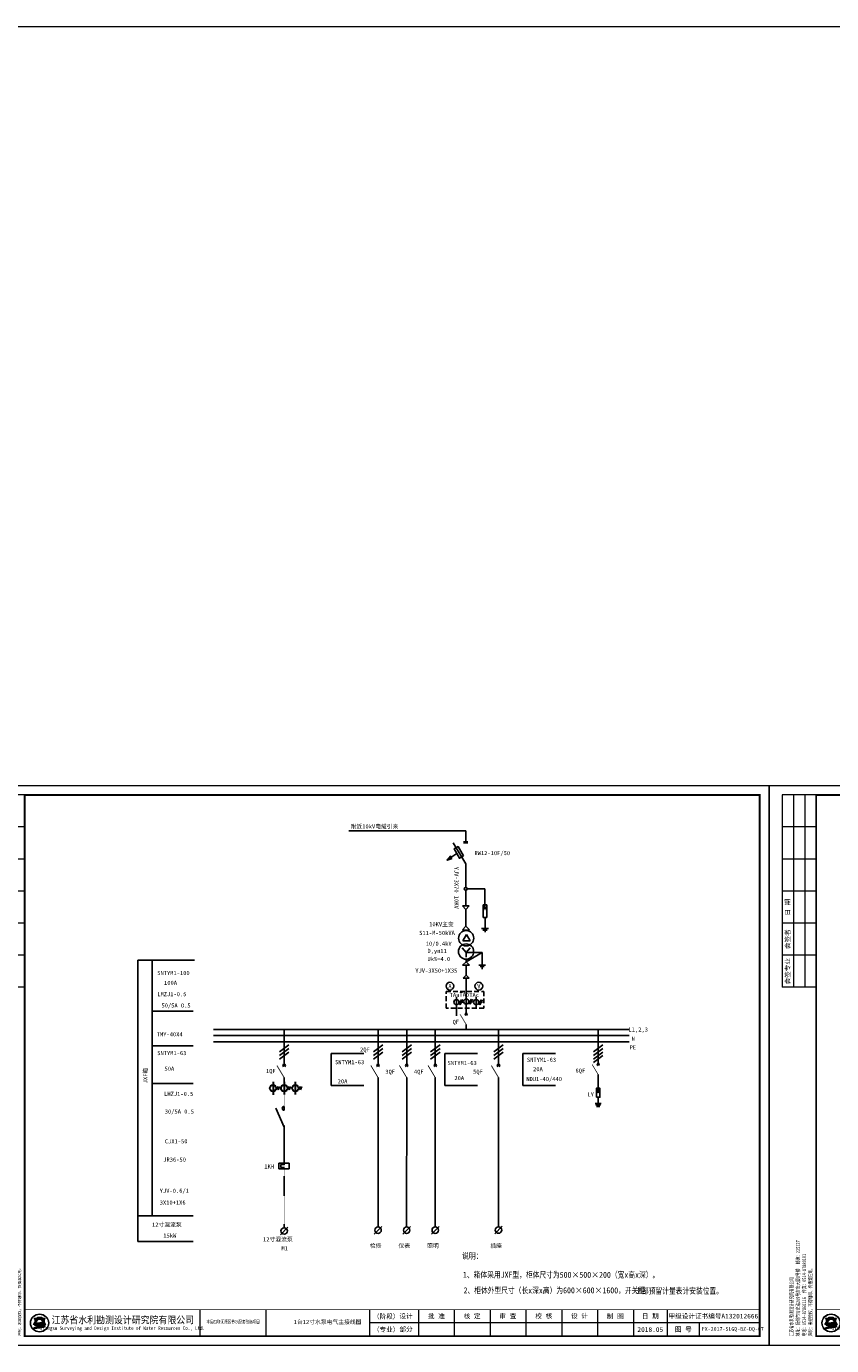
# Model space of a CAD drawing. Extents: x -27255 to 1448651, y 31034 to 8081248.
# Tile 423 of 580: x 585154 to 585582, y 3866559 to 3867259. Entities that reach past the tile are written whole.
import ezdxf
from ezdxf.enums import TextEntityAlignment as Align

# ---------------------------------------------------------------- set-up
doc = ezdxf.new("R2010")
doc.units = 0
for name, pattern in [('DASHED', [19.049999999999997, 12.7, -6.35]), ('DASHED2', [0.375, 0.25, -0.125]), ('常规', [20, 10, 0, 10])]:
    doc.linetypes.add(name, pattern=pattern)
doc.layers.get('0').update_dxf_attribs({"linetype": 'CONTINUOUS'})
for name, color, linetype, lineweight in [('0.09标注线', 3, 'CONTINUOUS', 9), ('0.13文字', 3, 'CONTINUOUS', 13), ('2', 61, 'CONTINUOUS', 30), ('图框', 7, 'CONTINUOUS', 20), ('轮廓线', 1, 'CONTINUOUS', 30)]:
    doc.layers.add(name, color=color, linetype=linetype, lineweight=lineweight)
doc.layers.add('DQ', color=3, linetype='CONTINUOUS')
doc.layers.add('WZ', color=2, linetype='CONTINUOUS')
doc.styles.add('-仿宋_GB2312', font='FangSong_GB2312.ttf')
doc.styles.add('LYJFS', font='times.ttf', dxfattribs={"width": 0.7})
doc.styles.add('仿宋', font='FangSong_GB2312.ttf', dxfattribs={"width": 0.7})
doc.styles.add('宋体', font='FangSong_GB2312.ttf')

# ---------------------------------------------------------------- blocks, each defined once
blk = doc.blocks.new('SYMB2_M_PWF59')
for p, q in [((2.062783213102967, 0.6563054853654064), (2.937216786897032, -0.6563054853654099)), ((2.142277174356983, -0.6563054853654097), (2.921317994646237, 0.6563054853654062))]:
    blk.add_line(p, q)
at = {"color": 7}
for p, q in [((2.5, -1.8e-15), (0, -1.2e-15)), ((10, -3.7e-15), (7.5, -3.1e-15))]:
    blk.add_line(p, q, dxfattribs=at)
at = {"const_width": 0.35}
blk.add_lwpolyline([(7.5, -3.1e-15), (2.5, -3.000000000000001)], dxfattribs=at)
blk = doc.blocks.new('SYMB1_S_7220301')
blk.add_hatch(color=256).paths.add_polyline_path([(-0.0335169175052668, -7.492250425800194), (0.7137011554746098, -5.025703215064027), (-0.748247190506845, -5.025703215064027)])
for p, q in [((-1.607693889e-07, -3.752284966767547), (-1.607693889e-07, 0)), ((0.7137011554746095, -5.025703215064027), (-0.7482471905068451, -5.025703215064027)), ((-0.7482471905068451, -5.025703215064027), (-0.033516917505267, -7.492250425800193)), ((-0.033516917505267, -7.492250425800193), (0.7137011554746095, -5.025703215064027))]:
    blk.add_line(p, q)
at = {"color": 7}
blk.add_lwpolyline([(-1.500000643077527, -11.22718653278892), (1.499999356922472, -11.22718677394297), (1.499999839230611, -3.752285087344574), (-1.500000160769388, -3.752284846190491)], close=True, dxfattribs=at)
for points in [[(-0.0172730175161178, -5.025703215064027), (-0.0172729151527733, -3.752284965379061)], [(-2.5, -16.25), (0, -16.25)], [(0, -17.5), (-1.875, -17.5), (0, -17.5)], [(-1.25, -18.75), (0, -18.75), (1.25, -18.75)], [(1.023146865e-07, -11.227186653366), (1.023146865e-07, -14.977186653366)], [(0, -16.25), (0, -15)], [(0, -16.25), (2.5, -16.25)], [(0, -17.5), (1.875, -17.5), (0, -17.5)]]:
    blk.add_lwpolyline(points)
blk = doc.blocks.new('SYMB2_S_PWF29')
at = {"xscale": 0.5, "yscale": 0.5, "zscale": 0.5}
blk.add_blockref('SYMB1_S_7220301', (-0.0048985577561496, 0.0063798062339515), dxfattribs=at)
blk = doc.blocks.new('SYMB2_S_PWF23')
for p, q in [((0, -1.299999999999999), (0, 0)), ((1.414213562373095, -1.085786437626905), (-1.414213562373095, -3.914213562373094))]:
    blk.add_line(p, q)
blk.add_circle((0, -2.5), 1.199999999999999)
blk = doc.blocks.new('SYMB2_M_PWF115')
for p, q in [((0, -2.36803407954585), (0, 0)), ((0, -7.36803407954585), (0, -10))]:
    blk.add_line(p, q)
blk.add_lwpolyline([(-2.5, -4.86803407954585, 0.9999999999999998), (2.5, -4.86803407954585, 0.9999999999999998), (-2.5, -4.86803407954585, 1)], format="xyb")
for points in [[(0, -2.36803407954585), (0, -7.36803407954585)], [(2.496489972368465, -5.011089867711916), (6.248590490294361, -5.023573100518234)], [(2.498590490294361, -7.523573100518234), (4.998590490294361, -2.523573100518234)], [(3.748590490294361, -7.523573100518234), (6.248590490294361, -2.523573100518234)]]:
    blk.add_lwpolyline(points)
blk = doc.blocks.new('d4trtg')
h = blk.add_hatch(color=152)
h.dxf.hatch_style = 1
h.paths.add_polyline_path([(654246.3193193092, 3899725.409078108, 1), (654149.4769673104, 3899725.409078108, 1)])
h.paths.add_polyline_path([(654244.689577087, 3899725.409078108, 1), (654151.1067095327, 3899725.409078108, 1)], flags=16)
h = blk.add_hatch(color=152)
h.dxf.hatch_style = 1
edge = h.paths.add_edge_path()
edge.add_arc((654216.7300615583, 3899701.144012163), 14.62686968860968, 43.31770961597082, 70.37003522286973)
edge.add_arc((654202.9245894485, 3899662.43781051), 55.72140833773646, 70.37003522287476, 84.52854590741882)
edge.add_arc((654197.052297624, 3899601.131590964), 117.3082280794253, 84.5285459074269, 95.17746754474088)
edge.add_arc((654198.4691254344, 3899704.113250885), 18.32576248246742, 111.7965680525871, 130.9174013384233, ccw=False)
edge.add_arc((654217.4394684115, 3899656.675769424), 69.41576698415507, 98.84274785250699, 111.79656805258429, ccw=False)
edge.add_arc((654228.1102754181, 3899588.085080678), 138.8315339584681, 95.21036804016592, 98.84274785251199, ccw=False)
edge.add_ellipse((654197.8981433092, 3899728.334977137), major_axis=(-17.7501498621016, 0), ratio=0.8776980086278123, start_angle=172.6538623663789, end_angle=176.9129867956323)
edge.add_arc((654213.8325542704, 3899624.955280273), 102.5563365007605, 88.99992913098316, 98.52267106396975)
edge.add_arc((654209.8965974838, 3899651.220285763), 75.99805588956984, 98.5226710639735, 116.8491039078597)
edge.add_arc((654181.1331357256, 3899708.041207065), 12.31168505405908, 116.8491039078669, 139.2900683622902)
edge.add_arc((654173.2830714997, 3899714.795695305), 1.955690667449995, 139.2900683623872, 263.050638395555)
edge.add_arc((654175.1158058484, 3899729.831970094), 17.10324739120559, 263.0506383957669, 272.136251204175)
edge.add_arc((654186.8001782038, 3899416.594006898), 296.3525647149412, 88.46268833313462, 92.13625120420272, ccw=False)
edge.add_arc((654193.3818121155, 3899661.833379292), 51.02489061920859, 68.07113774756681, 88.46268833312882, ccw=False)
edge.add_arc((654234.506227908, 3899496.08092722), 214.2253735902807, 95.91294384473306, 98.79521578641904)
edge.add_arc((654220.8241236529, 3899584.51078353), 124.7433113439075, 98.79521578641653, 117.8496747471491)
edge.add_arc((654806.2087627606, 3897318.850026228), 2461.597634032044, 104.7703900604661, 105.15790668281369, ccw=False)
edge.add_line((654178.6340996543, 3899699.104834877), (654170.5934602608, 3899695.844113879))
edge.add_arc((654384.3496151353, 3898723.49134639), 995.5709910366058, 100.90627282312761, 102.39834375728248, ccw=False)
edge.add_line((654195.9846486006, 3899701.080338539), (654189.8745459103, 3899699.193213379))
edge.add_arc((654166.7652083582, 3899985.305806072), 287.044347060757, 274.6177604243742, 279.6944367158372)
edge.add_arc((654207.3949546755, 3899747.472955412), 45.76599921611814, 279.694436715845, 287.6119267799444)
edge.add_arc((654216.243616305, 3899719.598572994), 16.52082853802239, 287.6119267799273, 311.5140981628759)
edge.add_arc((654225.3686800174, 3899709.289677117), 2.753471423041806, 311.5140981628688, 403.3177096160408)
edge = h.paths.add_edge_path()
edge.add_arc((654242.1391779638, 3899736.786777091), 20.67819482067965, 138.9741968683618, 204.1180883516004, ccw=False)
edge.add_line((654226.5392573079, 3899750.359920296), (654209.5567490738, 3899750.359920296))
edge.add_line((654209.5567490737, 3899750.359920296), (654209.5567490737, 3899756.23053299))
edge.add_line((654209.5567490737, 3899756.23053299), (654186.2395375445, 3899756.23053299))
edge.add_line((654186.2395375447, 3899756.23053299), (654186.2395375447, 3899750.359920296))
edge.add_line((654186.2395375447, 3899750.359920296), (654169.2570293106, 3899750.359920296))
edge.add_arc((654153.6571086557, 3899736.786777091), 20.67819482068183, -24.118088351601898, 41.0258031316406, ccw=False)
edge.add_arc((654138.2813983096, 3899743.670490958), 37.52449961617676, 314.34412131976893, 335.8819116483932, ccw=False)
edge.add_arc((654157.8406418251, 3899747.198545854), 31.08765203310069, 282.3877277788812, 290.1465811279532)
edge.add_arc((654127.1774852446, 3899830.778947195), 120.1152469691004, 290.1465811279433, 296.6495194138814)
edge.add_ellipse((654197.8981433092, 3899728.334977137), major_axis=(-17.7501498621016, 0), ratio=0.8776980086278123, start_angle=176.9129867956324, end_angle=378.37473811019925, ccw=False)
edge.add_ellipse((654197.8981433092, 3899728.334977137), major_axis=(-17.7501498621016, 0), ratio=0.8776980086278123, start_angle=172.653862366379, end_angle=176.9129867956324, ccw=False)
edge.add_ellipse((654197.8981433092, 3899728.334977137), major_axis=(-17.7501498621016, 0), ratio=0.8776980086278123, start_angle=161.6252618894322, end_angle=172.653862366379, ccw=False)
edge.add_arc((654268.6188013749, 3899830.778947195), 120.1152469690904, 243.3504805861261, 249.853418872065)
edge.add_arc((654237.9556447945, 3899747.198545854), 31.08765203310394, 249.8534188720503, 257.61227222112)
edge.add_arc((654257.5148883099, 3899743.670490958), 37.52449961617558, 204.1180883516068, 225.6558786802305, ccw=False)
at = {"lineweight": 0}
for p, q in [((653868.4004973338, 3899605.327936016), (653868.4004973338, 3902577.336202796)), ((653868.4004973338, 3902577.336202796), (658071.2404705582, 3902577.336202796)), ((658071.2404705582, 3902577.336202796), (658071.2404705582, 3899605.327936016)), ((658021.2066613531, 3899725.409078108), (655949.806960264, 3899725.409078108)), ((658071.2404705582, 3899605.327936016), (653868.4004973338, 3899605.327936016))]:
    blk.add_line(p, q, dxfattribs=at)
for p, q in [((654118.5695433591, 3902527.302393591), (653938.4478302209, 3902527.302393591)), ((653938.4478302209, 3902527.302393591), (653938.4478302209, 3901506.612685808)), ((653998.488401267, 3902527.302393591), (653998.488401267, 3901506.612685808)), ((654058.528972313, 3902527.302393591), (654058.528972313, 3901506.612685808)), ((654118.5695433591, 3902357.187442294), (653938.4478302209, 3902357.187442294)), ((654118.5695433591, 3902187.072490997), (653938.4478302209, 3902187.072490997)), ((654118.5695433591, 3902016.9575397), (653938.4478302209, 3902016.9575397)), ((654118.5695433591, 3901846.842588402), (653938.4478302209, 3901846.842588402)), ((654118.5695433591, 3901676.727637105), (653938.4478302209, 3901676.727637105)), ((654118.5695433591, 3901506.612685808), (653938.4478302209, 3901506.612685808)), ((655049.1983945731, 3899795.456410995), (655049.1983945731, 3899655.361745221)), ((655399.4350590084, 3899795.456410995), (655399.4350590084, 3899655.361745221)), ((655949.806960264, 3899795.456410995), (655949.806960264, 3899655.361745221)), ((656209.9827681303, 3899795.456410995), (656209.9827681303, 3899655.361745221)), ((656400.1112431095, 3899795.456410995), (656400.1112431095, 3899655.361745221)), ((656590.2397180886, 3899795.456410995), (656590.2397180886, 3899655.361745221)), ((656780.3681930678, 3899795.456410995), (656780.3681930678, 3899655.361745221)), ((656970.496668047, 3899795.456410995), (656970.496668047, 3899655.361745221)), ((657160.6251430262, 3899795.456410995), (657160.6251430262, 3899655.361745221)), ((657350.7536180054, 3899795.456410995), (657350.7536180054, 3899655.361745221)), ((657530.8753311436, 3899795.456410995), (657530.8753311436, 3899655.361745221)), ((657700.9902824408, 3899725.409078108), (657700.9902824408, 3899655.361745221))]:
    blk.add_line(p, q)
at = {"lineweight": 0, "const_width": 10.0067618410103}
blk.add_lwpolyline([(654118.5695433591, 3902527.302393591), (658021.2066613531, 3902527.302393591), (658021.2066613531, 3899655.361745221), (654118.5695433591, 3899655.361745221)], close=True, dxfattribs=at)
at = {"lineweight": 0, "const_width": 4.002704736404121}
blk.add_lwpolyline([(658021.2066613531, 3899795.456410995), (654118.5695433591, 3899795.456410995)], dxfattribs=at)
at = {"color": 152}
for points in [[(654181.0529832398, 3899723.423913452, -0.02838203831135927), (654168.5479460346, 3899718.013005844, -0.03386732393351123), (654164.5097554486, 3899716.834668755, 0.09425397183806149), (654172.5302050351, 3899728.337281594, 0.2921547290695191), (654169.2570293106, 3899750.359920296), (654186.2395375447, 3899750.359920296), (654186.2395375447, 3899756.23053299), (654209.5567490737, 3899756.23053299), (654209.5567490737, 3899750.359920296), (654226.5392573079, 3899750.359920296, 0.29215472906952), (654223.2660815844, 3899728.337281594, 0.09425397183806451), (654231.2865311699, 3899716.834668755, -0.03386732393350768), (654227.2483405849, 3899718.013005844, -0.02838203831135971), (654214.7433033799, 3899723.423913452)], [(654215.6225359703, 3899727.495994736, 0.04157472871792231), (654198.6336295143, 3899726.379117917, 0.08013502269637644), (654175.5726574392, 3899719.025681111, 0.09823132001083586), (654171.8006163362, 3899716.071255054, 0.599439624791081), (654173.0464484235, 3899712.85437217, 0.03966424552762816), (654175.7533461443, 3899712.7406093, -0.01603031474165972), (654194.7507043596, 3899712.839904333, -0.08921046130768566), (654212.4373190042, 3899709.166529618, 0.01257694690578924), (654201.7504573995, 3899707.787257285, 0.08333285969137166), (654162.549863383, 3899694.805861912, -0.001690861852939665), (654178.6340996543, 3899699.104834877), (654170.5934602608, 3899695.844113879, -0.006510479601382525), (654195.9846486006, 3899701.080338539), (654189.8745459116, 3899699.193213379, 0.02215480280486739), (654215.101659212, 3899702.360502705, 0.03456031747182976), (654221.242295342, 3899703.852113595, 0.1046726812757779), (654227.1936927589, 3899707.227897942, 0.4234638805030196), (654227.3719977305, 3899711.178677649, 0.1185893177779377), (654221.6438736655, 3899714.920795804, 0.06185687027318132), (654208.2376153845, 3899717.905342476, 0.04649815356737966), (654186.4662944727, 3899717.961197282, -0.08362449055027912), (654191.6645458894, 3899721.128869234, -0.05658197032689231), (654206.7686614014, 3899725.266458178, -0.01585057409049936), (654215.5025964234, 3899726.342960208)]]:
    blk.add_lwpolyline(points, format="xyb", dxfattribs=at)
for radius in [48.42117599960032, 46.79143377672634]:
    blk.add_circle((654197.8981433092, 3899725.409078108), radius, dxfattribs=at)
blk.add_arc((654217.4394684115, 3899656.675769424), 69.41576698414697, 98.8427478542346, 111.796568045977, dxfattribs=at)
for start_param, end_param in [(2.820892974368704, 6.603884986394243), (3.013378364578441, 3.087714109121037)]:
    blk.add_ellipse((654197.8981433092, 3899728.334977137), major_axis=(-17.7501498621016, 0), ratio=0.8776980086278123, start_param=start_param, end_param=end_param, dxfattribs=at)
at = {"style": '宋体'}
for s, height, width, p in [('江苏省水利勘测设计研究院有限公司', 37.52535690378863, 0.9, (654640.1952124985, 3899742.929376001)), ('Jiangsu Surveying and Design Institute of Water Resources Co., Ltd.', 20.0135236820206, 0.8, (654638.4727689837, 3899695.522921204)), ('丰县四联河灌区节水配套改造项目', 18.01217131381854, 0.75, (655225.535190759, 3899732.299860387))]:
    blk.add_text(s, height=height, dxfattribs=dict(at, width=width)).set_placement(p, align=Align.MIDDLE)
at = {"style": 'LYJFS'}
for s, p in [('（阶段）', (656038.2059940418, 3899760.432744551)), ('（专业）', (656038.2059940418, 3899690.385411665))]:
    blk.add_text(s, height=25.01690460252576, dxfattribs=at).set_placement(p, align=Align.MIDDLE_CENTER)
at = {"style": '仿宋'}
blk.add_text('2018.05', height=25.01690460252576, dxfattribs=at).set_placement((657440.8144745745, 3899690.385411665), align=Align.MIDDLE)
at = {"rotation": 90}
for s, insert, char_height, attachment_point, style in [('日 期', (653968.468115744, 3901931.900064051), 25.01690460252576, 5, '宋体'), ('会签者', (653968.468115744, 3901761.785112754), 25.01690460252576, 5, '宋体'), ('会签专业', (653968.468115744, 3901591.670161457), 25.01690460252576, 5, '宋体'), ('江苏省水利勘测设计研究院有限公司\\P地址：扬州市吉安路209号吉安大厦1号楼  邮编：225127\\P电话：0514-87860116  传真：0514-87889101\\P声明：未经授权，不得翻印、传播或它用。', (654101.5093347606, 3899654.544439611), 20.0135236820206, 7, '仿宋')]:
    blk.add_mtext(s, dxfattribs=dict(at, insert=insert, char_height=char_height, attachment_point=attachment_point, style=style))
at = {"char_height": 25.01690460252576, "attachment_point": 5, "style": '宋体'}
for s, insert in [('设计', (656143.9596908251, 3899760.432744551)), ('批 准', (656305.0470056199, 3899760.432744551)), ('核 定', (656494.550057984, 3899760.154778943)), ('审 查', (656684.609041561, 3899760.165426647)), ('校 核', (656875.0849735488, 3899760.865852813)), ('设 计', (657065.2829399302, 3899761.366681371)), ('制 图', (657254.8554836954, 3899760.211836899)), ('日 期', (657440.8144745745, 3899760.432744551)), ('甲级设计证书编号A132012666', (657776.0409962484, 3899760.432744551)), ('部分', (656143.9596908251, 3899690.385411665)), ('图 号', (657615.9328067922, 3899690.385411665))]:
    blk.add_mtext(s, dxfattribs=dict(at, insert=insert))

msp = doc.modelspace()

# ---------------------------------------------------------------- hatches: boundary and pattern name
at = {"layer": 'DQ'}
h = msp.add_hatch(dxfattribs=at)
h.set_pattern_fill('U', scale=0.03584, style=0, pattern_type=0)
h.set_pattern_definition([(0, (513232.751887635, 3841763.283815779), (0, 0.03584), [])])
h.paths.add_polyline_path([(585380.1369326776, 3866817.493738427), (585379.3549221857, 3866818.855584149), (585377.4770839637, 3866816.640629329)])
msp.add_hatch(color=7, dxfattribs=at).paths.add_polyline_path([(585398.7656514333, 3866791.906675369), (585396.7811514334, 3866791.906675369), (585397.7738778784, 3866789.843905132)])

# ---------------------------------------------------------------- linework, layer by layer
at = {"color": 7}
for p, q in [((585387.508463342, 3866832.203162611), (585325.4847306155, 3866832.203162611)), ((585387.508463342, 3866832.203162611), (585387.508463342, 3866826.267931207)), ((585387.778533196, 3866754.030929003), (585387.7785340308, 3866736.576931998)), ((585387.7785337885, 3866744.270600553), (585387.7785337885, 3866748.096688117)), ((585382.5794615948, 3866738.635130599), (585382.5794615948, 3866734.141029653)), ((585387.7785340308, 3866736.576931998), (585387.7785342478, 3866739.276931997))]:
    msp.add_line(p, q, dxfattribs=at)
at = {"color": 7, "lineweight": 40}
msp.add_line((585386.3560163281, 3866826.267931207), (585388.6242049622, 3866826.267931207), dxfattribs=at)
at = {"color": 7, "linetype": 'DASHED', "lineweight": -2, "ltscale": 2}
msp.add_line((585387.5945509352, 3866781.628594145), (585387.5945509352, 3866785.421553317), dxfattribs=at)
at = {"color": 3}
for p, q in [((585340.9665381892, 3866623.913186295), (585340.9819754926, 3866695.700579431)), ((585356.1625719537, 3866623.913183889), (585356.1780092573, 3866695.700577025)), ((585371.3586057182, 3866623.913186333), (585371.3740430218, 3866695.700579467)), ((585404.9478060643, 3866673.13318082), (585404.9478050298, 3866698.404386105)), ((585404.9323687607, 3866624.007406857), (585404.9478060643, 3866673.13318082))]:
    msp.add_line(p, q, dxfattribs=at)
at = {"color": 0, "linetype": '常规'}
msp.add_line((585291.1268693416, 3866658.866719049), (585291.1268693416, 3866654.992206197), dxfattribs=at)
at = {"color": 7, "linetype": 'DASHED2', "ltscale": 10}
msp.add_lwpolyline([(585377.0696153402, 3866746.985435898), (585397.0874302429, 3866746.985435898), (585397.0874302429, 3866738.19049646), (585377.0696153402, 3866738.19049646)], close=True, dxfattribs=at)
at = {"color": 0, "linetype": '常规', "const_width": 0.2288}
for points in [[(585291.1268696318, 3866701.316344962), (585291.1268688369, 3866683.975967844)], [(585291.126869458, 3866675.898360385), (585291.1268693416, 3866658.866719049)], [(585291.1268693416, 3866658.866719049), (585291.1268693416, 3866655.127047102), (585289.3916331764, 3866655.127047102), (585289.3916331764, 3866653.701812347), (585291.1268693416, 3866653.701812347), (585291.1268693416, 3866648.327171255)], [(585291.1268693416, 3866650.286719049), (585291.1268703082, 3866623.511528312)]]:
    msp.add_lwpolyline(points, dxfattribs=at)
msp.add_lwpolyline([(585288.3669950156, 3866655.927242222), (585293.7059572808, 3866655.927242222)])
at = {"color": 7}
for centre in [(585379.1266396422, 3866749.844053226), (585394.4676969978, 3866749.844053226)]:
    msp.add_circle(centre, 2.054530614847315, dxfattribs=at)
at = {"layer": '0.13文字', "linetype": 'Continuous', "lineweight": 13}
msp.add_line((582175.0028460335, 3867259.084387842), (587865.8902514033, 3867259.084387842), dxfattribs=at)
at = {"layer": '2', "color": 7, "lineweight": 15}
for p, q in [((585387.6130807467, 3866781.647123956), (585385.7755807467, 3866779.809623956)), ((585385.7755807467, 3866779.809623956), (585389.4505807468, 3866779.809623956)), ((585387.5945509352, 3866779.307951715), (585387.5945509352, 3866779.809623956)), ((585389.4505807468, 3866779.809623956), (585387.6130807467, 3866781.647123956))]:
    msp.add_line(p, q, dxfattribs=at)
at = {"layer": '2', "color": 7}
msp.add_line((585395.869201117, 3866759.448950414), (585396.604201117, 3866759.448950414), dxfattribs=at)
at = {"layer": '2', "color": 0}
for p, q in [((585285.2346607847, 3866699.067556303), (585285.2346607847, 3866692.211775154)), ((585287.7598930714, 3866696.542324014), (585286.9181489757, 3866694.858835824)), ((585286.9181489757, 3866695.700579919), (585288.6016371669, 3866695.700579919)), ((585288.6016371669, 3866696.542324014), (585287.7598930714, 3866694.858835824)), ((585291.1041262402, 3866699.067709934), (585291.1041262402, 3866692.33375717)), ((585293.6521017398, 3866696.542324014), (585292.8103576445, 3866694.858835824)), ((585292.8103576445, 3866695.700579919), (585294.4938458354, 3866695.700579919)), ((585294.4938458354, 3866696.542324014), (585293.6521017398, 3866694.858835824)), ((585297.0190781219, 3866699.067556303), (585297.0190781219, 3866692.333603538)), ((585299.5443104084, 3866696.542324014), (585298.702566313, 3866694.858835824)), ((585298.702566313, 3866695.700579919), (585300.3860545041, 3866695.700579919)), ((585300.3860545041, 3866696.542324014), (585299.5443104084, 3866694.858835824))]:
    msp.add_line(p, q, dxfattribs=at)
for centre in [(585285.2346607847, 3866695.700579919), (585291.1268694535, 3866695.700579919), (585297.0190781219, 3866695.700579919)]:
    msp.add_circle(centre, 1.683488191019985, dxfattribs=at)
at = {"layer": 'DQ', "color": 7}
for p, q in [((585382.7697969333, 3866820.169241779), (585377.4770839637, 3866816.640629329)), ((585387.508463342, 3866814.730048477), (585380.7886702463, 3866825.855864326)), ((585379.3549221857, 3866818.855584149), (585377.4770839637, 3866816.640629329)), ((585377.4770839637, 3866816.640629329), (585380.1369326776, 3866817.493738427)), ((585380.1369326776, 3866817.493738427), (585379.3549221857, 3866818.855584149)), ((585387.508463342, 3866814.730048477), (585387.508463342, 3866802.205896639)), ((585387.508463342, 3866814.730048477), (585387.508463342, 3866802.205896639)), ((585387.508463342, 3866814.730048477), (585387.508463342, 3866802.205896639)), ((585387.508463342, 3866805.120586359), (585387.508463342, 3866802.205896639)), ((585387.508463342, 3866800.735896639), (585387.508463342, 3866799.849984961)), ((585387.508463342, 3866800.735896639), (585387.508463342, 3866792.404053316)), ((585388.243463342, 3866801.478224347), (585397.6746898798, 3866801.478224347)), ((585397.6746898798, 3866801.478224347), (585397.6746898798, 3866791.208144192)), ((585385.7570509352, 3866792.404053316), (585389.4320509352, 3866792.404053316)), ((585387.5945509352, 3866790.566553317), (585385.7570509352, 3866792.404053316)), ((585389.4320509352, 3866792.404053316), (585387.5945509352, 3866790.566553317)), ((585396.7806749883, 3866786.323060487), (585396.7806749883, 3866792.938060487)), ((585396.7806749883, 3866792.938060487), (585398.7651749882, 3866792.938060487)), ((585398.7651749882, 3866792.938060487), (585398.7651749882, 3866786.323060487)), ((585387.5945509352, 3866785.421553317), (585387.5945509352, 3866790.566553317)), ((585398.7651749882, 3866786.323060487), (585396.7806749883, 3866786.323060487)), ((585397.7729249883, 3866786.323060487), (585397.7729249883, 3866780.358771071)), ((585395.9354249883, 3866780.358771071), (585399.6104249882, 3866780.358771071)), ((585396.6704249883, 3866779.623771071), (585398.8754249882, 3866779.623771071)), ((585397.4054249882, 3866778.888771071), (585398.1404249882, 3866778.888771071)), ((585387.9425807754, 3866777.247371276), (585386.0144797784, 3866773.894074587)), ((585386.0144797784, 3866773.894074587), (585389.8706817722, 3866773.894074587)), ((585387.9425807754, 3866777.247371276), (585389.8706817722, 3866773.894074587)), ((585387.7543841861, 3866767.753601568), (585385.5858349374, 3866770.150993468)), ((585387.6970744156, 3866764.148771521), (585387.6970744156, 3866762.766803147)), ((585396.2367011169, 3866767.753601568), (585387.7342660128, 3866762.803994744)), ((585387.7543841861, 3866767.753601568), (585389.9229334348, 3866770.150993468)), ((585387.7543841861, 3866767.753601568), (585396.2367011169, 3866767.753601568)), ((585387.7543841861, 3866767.753601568), (585387.7543841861, 3866765.182441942)), ((585396.2367011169, 3866767.753601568), (585396.2367011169, 3866760.918950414)), ((585387.7342660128, 3866762.803994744), (585385.8967660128, 3866760.966494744)), ((585385.8967660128, 3866760.966494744), (585389.5717660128, 3866760.966494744)), ((585387.6970744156, 3866760.966494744), (585387.6970744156, 3866755.605929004)), ((585389.5717660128, 3866760.966494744), (585387.7342660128, 3866762.803994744)), ((585394.399201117, 3866760.918950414), (585398.0742011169, 3866760.918950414)), ((585395.134201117, 3866760.183950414), (585397.3392011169, 3866760.183950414)), ((585387.7342660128, 3866755.605929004), (585386.1592660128, 3866754.030929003)), ((585386.1592660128, 3866754.030929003), (585389.3092660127, 3866754.030929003)), ((585389.3092660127, 3866754.030929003), (585387.7342660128, 3866755.605929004))]:
    msp.add_line(p, q, dxfattribs=at)
at = {"layer": 'DQ', "color": 0}
for p, q in [((585213.509568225, 3866763.689706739), (585243.4394650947, 3866763.689706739)), ((585242.7960281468, 3866736.501075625), (585221.1086941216, 3866736.501075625)), ((585253.5481737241, 3866726.78849344), (585474.2899181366, 3866726.788494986)), ((585253.5481737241, 3866723.570993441), (585474.2899181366, 3866723.570994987)), ((585291.1268704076, 3866710.968844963), (585291.1268704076, 3866726.788493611)), ((585340.9819755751, 3866710.968844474), (585340.9819755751, 3866726.788493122)), ((585356.1780093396, 3866710.968842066), (585356.1780093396, 3866726.788490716)), ((585371.3740431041, 3866710.968844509), (585371.3740431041, 3866726.78849316)), ((585404.9478060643, 3866710.968846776), (585404.9478060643, 3866726.788495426)), ((585457.8476824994, 3866710.965761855), (585457.8476824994, 3866726.78849537)), ((585242.7960281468, 3866718.181434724), (585221.1086941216, 3866718.181434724)), ((585253.5481737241, 3866720.353493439), (585474.2899181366, 3866720.353494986)), ((585293.6559866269, 3866718.6714938), (585288.6549865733, 3866714.945052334)), ((585293.6559866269, 3866716.738707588), (585288.6549865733, 3866713.012266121)), ((585293.6559866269, 3866714.830042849), (585288.6549865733, 3866711.103601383)), ((585343.5110917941, 3866718.671493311), (585338.5100917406, 3866714.945051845)), ((585343.5110917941, 3866716.738707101), (585338.5100917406, 3866713.012265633)), ((585343.5110917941, 3866714.830042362), (585338.5100917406, 3866711.103600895)), ((585358.7071255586, 3866718.671490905), (585353.706125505, 3866714.945049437)), ((585358.7071255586, 3866716.738704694), (585353.706125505, 3866713.012263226)), ((585358.7071255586, 3866714.830039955), (585353.706125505, 3866711.103598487)), ((585373.9031593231, 3866718.671493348), (585368.9021592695, 3866714.94505188)), ((585373.9031593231, 3866716.738707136), (585368.9021592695, 3866713.01226567)), ((585373.9031593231, 3866714.830042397), (585368.9021592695, 3866711.103600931)), ((585407.4769222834, 3866718.671495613), (585402.4759222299, 3866714.945054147)), ((585407.4769222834, 3866716.738709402), (585402.4759222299, 3866713.012267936)), ((585407.4769222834, 3866714.830044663), (585402.4759222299, 3866711.103603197)), ((585460.3767987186, 3866718.747907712), (585455.3757986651, 3866715.021466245)), ((585460.3767987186, 3866716.815121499), (585455.3757986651, 3866713.088680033)), ((585460.3767987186, 3866714.882335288), (585455.3757986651, 3866711.155893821)), ((585333.5088145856, 3866714.022302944), (585316.1589473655, 3866714.022302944)), ((585316.1589473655, 3866714.022302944), (585316.1589473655, 3866697.13984801)), ((585376.5049598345, 3866714.022302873), (585376.5049598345, 3866697.13984794)), ((585393.8548270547, 3866714.022302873), (585376.5049598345, 3866714.022302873)), ((585417.9107591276, 3866714.022302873), (585417.9107591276, 3866697.13984794)), ((585435.2606263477, 3866714.022302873), (585417.9107591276, 3866714.022302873)), ((585460.3767987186, 3866712.973670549), (585455.3757986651, 3866709.247229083)), ((585291.1041264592, 3866698.755157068), (585291.1041263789, 3866701.45896144)), ((585457.8413779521, 3866698.107057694), (585457.8413779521, 3866701.245562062)), ((585221.1086941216, 3866698.11523919), (585242.7960281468, 3866698.11523919)), ((585291.1268694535, 3866695.700579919), (585291.1268693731, 3866698.404384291)), ((585333.5088145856, 3866697.13984801), (585316.1589473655, 3866697.13984801)), ((585340.9819746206, 3866695.700579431), (585340.9819745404, 3866698.404383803)), ((585356.1780083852, 3866695.700577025), (585356.1780083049, 3866698.404381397)), ((585371.3740421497, 3866695.700579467), (585371.3740420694, 3866698.40438384)), ((585393.8548270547, 3866697.13984794), (585376.5049598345, 3866697.13984794)), ((585435.2606263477, 3866697.13984794), (585417.9107591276, 3866697.13984794)), ((585291.1268688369, 3866683.975967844), (585291.1268686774, 3866686.04807992)), ((585291.1268707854, 3866658.639878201), (585291.126869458, 3866675.898357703)), ((585288.3669950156, 3866652.840752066), (585288.3669950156, 3866655.927242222)), ((585288.3669950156, 3866655.927242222), (585293.7059572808, 3866655.927242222)), ((585293.7059572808, 3866652.840752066), (585288.3669950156, 3866652.840752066)), ((585289.3916331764, 3866655.266087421), (585289.3916331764, 3866653.575412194)), ((585291.2477412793, 3866655.127047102), (585289.3916331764, 3866655.127047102)), ((585289.3916331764, 3866653.701812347), (585291.2477412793, 3866653.701812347)), ((585293.7059572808, 3866655.927242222), (585293.7059572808, 3866652.840752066)), ((585291.1268685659, 3866638.567483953), (585291.1268689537, 3866649.036670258)), ((585213.509568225, 3866628.05760247), (585242.7960281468, 3866628.05760247)), ((585213.509568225, 3866614.319869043), (585242.7960281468, 3866614.319869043))]:
    msp.add_line(p, q, dxfattribs=at)
at = {"layer": 'DQ', "color": 7}
msp.add_lwpolyline([(585386.3540681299, 3866818.906022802), (585384.2103709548, 3866817.670258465), (585381.3292229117, 3866822.668225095), (585383.4729200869, 3866823.903989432)], close=True, dxfattribs=at)
for centre, radius in [((585387.508463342, 3866801.470896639), 0.7350000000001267), ((585387.7543841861, 3866775.268612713), 4.042499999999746), ((585387.6970744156, 3866768.191271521), 4.042499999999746)]:
    msp.add_circle(centre, radius, dxfattribs=at)
at = {"layer": 'WZ', "color": 0}
for p, q in [((585213.509568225, 3866763.689706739), (585213.509568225, 3866614.319869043)), ((585221.1086941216, 3866763.689706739), (585221.1086941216, 3866628.05760247))]:
    msp.add_line(p, q, dxfattribs=at)
at = {"layer": '轮廓线', "color": 0, "lineweight": -3}
msp.add_line((585291.1268686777, 3866674.970218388), (585286.7411990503, 3866685.173972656), dxfattribs=at)
msp.add_arc((585291.1268686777, 3866685.012023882), 1.036056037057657, 90, 270, dxfattribs=at)

# ---------------------------------------------------------------- block references
at = {"color": 7, "xscale": 0.5399999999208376, "yscale": 0.5400000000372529, "zscale": 0.5400000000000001}
for p in [(585382.5794615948, 3866744.035130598), (585387.7785337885, 3866744.270600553), (585392.9967991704, 3866744.012355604)]:
    msp.add_blockref('SYMB2_M_PWF115', p, dxfattribs=at)
at = {"color": 7, "xscale": 1.080000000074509, "yscale": 1.080000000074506, "zscale": 1.08, "rotation": 269.9999953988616}
msp.add_blockref('SYMB2_M_PWF59', (585387.7785342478, 3866737.58849438), dxfattribs=at)
at = {"color": 3}
for name, p, xscale, yscale, zscale in [('SYMB2_S_PWF29', (585457.8476824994, 3866698.098846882), 1.287000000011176, 1.287000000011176, 1.287), ('SYMB2_S_PWF23', (585340.9665381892, 3866623.913186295), 1.429999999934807, 1.430000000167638, 1.43), ('SYMB2_S_PWF23', (585356.1625719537, 3866623.913183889), 1.429999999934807, 1.430000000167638, 1.43), ('SYMB2_S_PWF23', (585371.3586057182, 3866623.913186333), 1.429999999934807, 1.430000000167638, 1.43), ('SYMB2_S_PWF23', (585404.9323687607, 3866624.007406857), 1.429999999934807, 1.430000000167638, 1.43)]:
    msp.add_blockref(name, p, dxfattribs=dict(at, xscale=xscale, yscale=yscale, zscale=zscale))
at = {"layer": 'DQ', "color": 0}
for p, xscale, yscale, zscale, rotation in [((585291.1268704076, 3866710.968844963), 1.28700000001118, 1.287000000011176, 1.287, 269.9999953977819), ((585340.9819755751, 3866710.968844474), 1.28700000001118, 1.287000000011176, 1.287, 269.9999953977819), ((585356.1780093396, 3866710.968842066), 1.28700000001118, 1.287000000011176, 1.287, 269.9999953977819), ((585371.3740431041, 3866710.968844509), 1.28700000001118, 1.287000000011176, 1.287, 269.9999953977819), ((585404.9478060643, 3866710.968846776), 1.28700000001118, 1.287000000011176, 1.287, 269.9999953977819), ((585457.8476824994, 3866710.965761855), 1.072500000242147, 1.072500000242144, 1.0725, 269.9999953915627)]:
    msp.add_blockref('SYMB2_M_PWF59', p, dxfattribs=dict(at, xscale=xscale, yscale=yscale, zscale=zscale, rotation=rotation))
at = {"layer": 'DQ', "color": 0, "xscale": 1.429999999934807, "yscale": 1.430000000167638, "zscale": 1.43}
msp.add_blockref('SYMB2_S_PWF23', (585291.1268703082, 3866623.511528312), dxfattribs=at)
at = {"layer": '图框', "xscale": 0.09999999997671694, "yscale": 0.1000000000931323, "zscale": 0.1}
for p in [(519741.449678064, 3476598.57932314), (520161.7336752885, 3476598.57932314)]:
    msp.add_blockref('d4trtg', p, dxfattribs=at)

# ---------------------------------------------------------------- texts
at = {"color": 7, "style": '-仿宋_GB2312'}
for s, p in [('A', (585378.2879406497, 3866748.700755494)), ('V', (585393.6289980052, 3866748.700755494))]:
    msp.add_text(s, height=2.2, dxfattribs=at).set_placement(p)
at = {"color": 7, "char_height": 2.2, "width": 2.2, "attachment_point": 6, "style": '-仿宋_GB2312'}
for s, insert in [('TAa', (585384.1535831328, 3866745.15996976)), ('TAb', (585389.3526553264, 3866745.395439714)), ('TAc', (585394.5709207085, 3866745.137194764)), ('QF', (585383.9985333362, 3866730.599460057))]:
    msp.add_mtext(s, dxfattribs=dict(at, insert=insert))
at = {"layer": '0.09标注线', "style": '-仿宋_GB2312', "width": 0.8}
msp.add_text('说明：', height=3.2, dxfattribs=at).set_placement((585385.6505363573, 3866605.104914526))
at = {"layer": '0.09标注线', "color": 1, "style": '-仿宋_GB2312', "width": 0.8}
for s, p in [('1、箱体采用JXF型，柜体尺寸为500×500×200（宽x高x深）。', (585386.0630480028, 3866595.086657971)), ('2、柜体外型尺寸（长x深x高）为600×600×1600，开关柜', (585386.3596080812, 3866586.828193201)), ('上部预留计量表计安装位置。', (585477.5119577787, 3866586.567107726))]:
    msp.add_text(s, height=3.2, dxfattribs=at).set_placement(p)
at = {"layer": '0.13文字', "linetype": 'Continuous', "lineweight": 13, "attachment_point": 1, "style": 'LYJFS'}
for s, insert, char_height, width in [('{\\fFangSong_GB2312|b0|i0|c134|p49;\\W1;               1台12寸水泵电气主接线图}', (585270.355489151, 3866572.788630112), 2.2, 66.66109248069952), ('{\\fFangSong_GB2312|b0|i0|c134|p49;\\W1;FX-2017-SLGQ-BZ-DQ-07}', (585512.8992568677, 3866568.965204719), 2, 41.66318280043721)]:
    msp.add_mtext(s, dxfattribs=dict(at, insert=insert, char_height=char_height, width=width))
at = {"layer": 'DQ', "color": 7, "style": '-仿宋_GB2312'}
msp.add_text('YJV-3X70 10KV', height=2.2, rotation=270, dxfattribs=at).set_placement((585381.5503990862, 3866802.04750346), align=Align.CENTER)
at = {"layer": 'DQ', "color": 0, "style": '-仿宋_GB2312'}
for s, p in [('SNTYM1-100', (585223.7436513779, 3866755.728987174)), ('100A', (585227.3458912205, 3866750.505498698)), ('LMZJ1-0.5', (585223.7436513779, 3866744.495823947)), ('50/5A 0.5', (585225.9728071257, 3866738.513702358)), ('TMY-40X4   ', (585223.4527040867, 3866723.170233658)), ('L1,2,3', (585473.961265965, 3866725.755905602)), ('N', (585475.6021212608, 3866720.918765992)), ('SNTYM1-63', (585223.7436513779, 3866713.238325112)), ('2QF', (585331.4184642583, 3866715.089001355)), ('PE', (585474.5557048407, 3866716.279413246)), ('SNTYM1-63', (585318.1519930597, 3866708.403260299)), ('SNTYM1-63', (585377.9048369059, 3866707.967651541)), ('SNTYM1-63', (585420.0187249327, 3866709.682962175)), ('50A', (585227.581535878, 3866704.982199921)), ('3QF', (585344.8383082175, 3866703.351193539)), ('4QF', (585360.034341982, 3866703.351195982)), ('20A', (585381.4947175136, 3866699.995874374)), ('5QF', (585391.4358543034, 3866703.351198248)), ('NDU1-40/440', (585419.7081877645, 3866699.478298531)), ('20A', (585423.275705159, 3866704.694253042)), ('6QF', (585445.7980496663, 3866703.884363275)), ('LMZJ1-0.5', (585227.395626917, 3866691.586338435)), ('20A', (585319.5316204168, 3866698.247434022)), ('30/5A 0.5', (585227.7263144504, 3866682.232324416)), ('CJX1-50', (585227.7621350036, 3866666.428886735)), ('JR36-50', (585226.9349922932, 3866656.732700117)), ('1KH', (585280.5818227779, 3866653.083186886)), ('YJV-0.6/1  ', (585225.0502077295, 3866640.194414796)), ('12寸混流泵', (585220.9663040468, 3866622.208196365)), ('15kW', (585226.9642950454, 3866616.418219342)), ('12寸混流泵', (585279.9212700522, 3866614.416352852)), ('M1', (585289.6928560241, 3866609.649686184)), ('检修', (585336.6190532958, 3866611.028288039)), ('仪表', (585351.8150870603, 3866611.028285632)), ('照明', (585367.0111208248, 3866611.028288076)), ('插座', (585400.584883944, 3866611.028287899))]:
    msp.add_text(s, height=2.2, dxfattribs=at).set_placement(p)
msp.add_text('JXF箱', height=2.2, rotation=90, dxfattribs=at).set_placement((585218.4649504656, 3866698.298337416))
at = {"layer": 'DQ', "color": 1, "style": '-仿宋_GB2312'}
msp.add_text('3X10+1X6', height=2.2, dxfattribs=at).set_placement((585225.0502077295, 3866633.929657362))
at = {"layer": 'DQ', "color": 0, "char_height": 2.2, "width": 2.2, "attachment_point": 6, "style": '-仿宋_GB2312'}
for s, insert in [('1QF', (585286.6223693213, 3866704.533845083)), ('LY', (585455.5891280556, 3866692.391889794))]:
    msp.add_mtext(s, dxfattribs=dict(at, insert=insert))
at = {"layer": '图框', "color": 7, "style": '-仿宋_GB2312'}
for s, p in [('附近10kV电缆引来', (585339.0893157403, 3866833.490672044)), ('RW12-10F/50', (585401.6278300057, 3866819.351513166)), ('S11-M-50kVA', (585372.2868351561, 3866777.003661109)), ('10/0.4kV', (585373.1849073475, 3866771.313519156)), ('D,yn11', (585372.3560011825, 3866767.461093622))]:
    msp.add_text(s, height=2.2, dxfattribs=at).set_placement(p, align=Align.CENTER)
for s, p in [('10KV主变 ', (585368.1101951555, 3866781.591302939)), ('Uk%=4.0', (585367.2084387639, 3866763.181294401))]:
    msp.add_text(s, height=2.2, dxfattribs=at).set_placement(p)
at = {"layer": '图框', "color": 1, "style": '-仿宋_GB2312'}
msp.add_text('YJV-3X50+1X35', height=2.2, dxfattribs=at).set_placement((585371.9148220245, 3866757.011125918), align=Align.CENTER)

doc.saveas('drawing.dxf')
